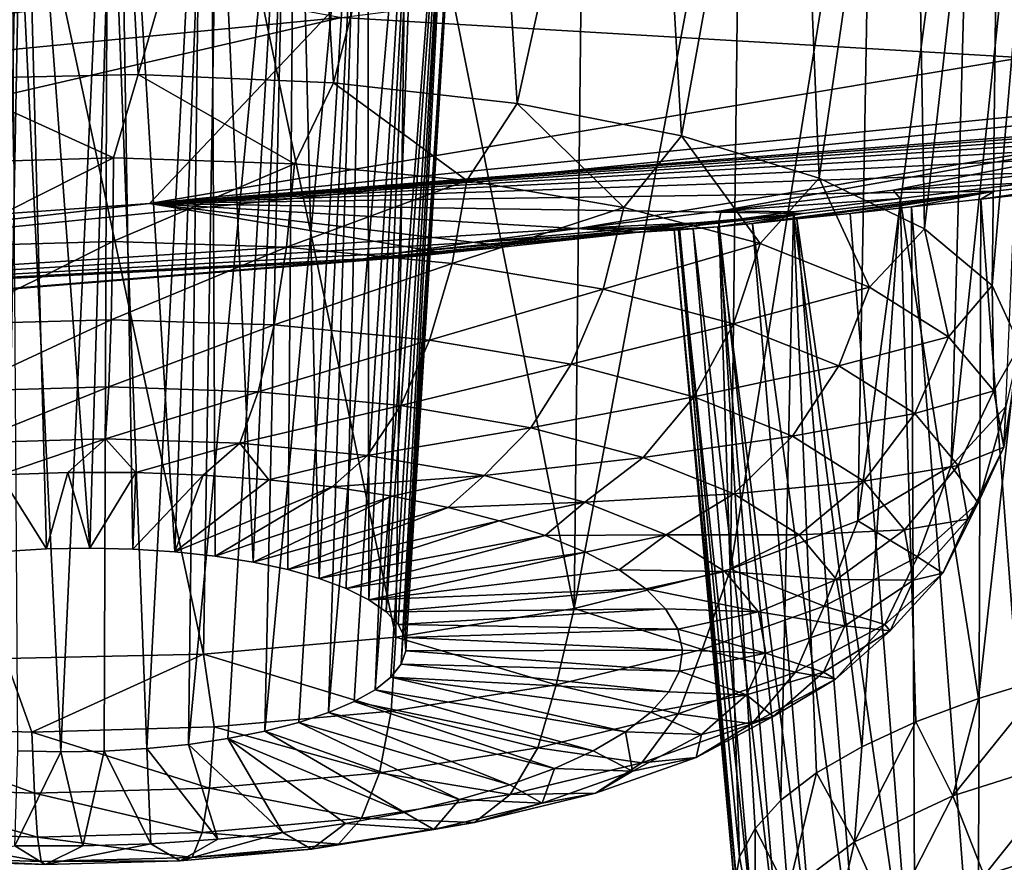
# Model space of a CAD drawing. Header units: metres. Extents: x -92 to 264, y -100 to 50.
# Tile 450 of 656: x 213.08 to 214.57, y -28.15 to -26.88. Entities that reach past the tile are written whole.
import ezdxf

# ---------------------------------------------------------------- set-up
doc = ezdxf.new("R2010")
doc.units = ezdxf.units.M
doc.layers.add('solid_21062050_01', color=7, linetype='CONTINUOUS')

msp = doc.modelspace()

# ---------------------------------------------------------------- linework, layer by layer
at = {"layer": 'solid_21062050_01'}
for points in [[(213.219238, -26.140621, 202.066895), (213.507019, -26.124931, 202.113403), (213.262894, -26.961504, 201.86554)], [(213.507019, -26.124931, 202.113403), (213.558029, -26.974184, 201.916199), (213.262894, -26.961504, 201.86554)], [(213.507019, -26.124931, 202.113403), (213.78067, -26.117603, 202.213898), (213.558029, -26.974184, 201.916199)], [(213.78067, -26.117603, 202.213898), (213.835876, -27.005592, 202.024109), (213.558029, -26.974184, 201.916199)], [(213.78067, -26.117603, 202.213898), (214.031479, -26.118776, 202.364853), (213.835876, -27.005592, 202.024109)], [(214.031479, -26.118776, 202.364853), (214.084305, -27.054358, 202.18454), (213.835876, -27.005592, 202.024109)], [(214.031479, -26.118776, 202.364853), (214.251511, -26.128429, 202.562164), (214.084305, -27.054358, 202.18454)], [(214.251511, -26.128429, 202.562164), (214.292465, -27.118345, 202.390472), (214.084305, -27.054358, 202.18454)], [(214.251511, -26.128429, 202.562164), (214.432846, -26.146442, 202.800995), (214.292465, -27.118345, 202.390472)], [(212.927444, -26.164291, 202.076828), (213.219238, -26.140621, 202.066895), (212.963379, -26.968107, 201.874344)], [(213.219238, -26.140621, 202.066895), (213.262894, -26.961504, 201.86554), (212.963379, -26.968107, 201.874344)], [(214.432846, -26.146442, 202.800995), (214.451233, -27.194761, 202.632935), (214.292465, -27.118345, 202.390472)], [(214.432846, -26.146442, 202.800995), (214.56723, -26.172544, 203.074738), (214.451233, -27.194761, 202.632935)], [(214.56723, -26.172544, 203.074738), (214.55368, -27.280266, 202.901306), (214.451233, -27.194761, 202.632935)], [(214.56723, -26.172544, 203.074738), (214.64624, -26.205732, 203.371307), (214.55368, -27.280266, 202.901306)], [(214.64624, -26.205732, 203.371307), (214.595322, -27.37112, 203.183884), (214.55368, -27.280266, 202.901306)], [(213.372299, -26.261623, 203.006226), (213.231842, -26.267191, 202.966888), (213.31842, -27.682642, 202.634293)], [(213.372299, -26.261623, 203.006226), (213.31842, -27.682642, 202.634293), (213.379364, -27.689245, 202.657074)], [(213.50058, -26.261343, 203.078033), (213.372299, -26.261623, 203.006226), (213.436691, -27.698277, 202.687225)], [(213.372299, -26.261623, 203.006226), (213.379364, -27.689245, 202.657074), (213.436691, -27.698277, 202.687225)], [(213.50058, -26.261343, 203.078033), (213.436691, -27.698277, 202.687225), (213.489426, -27.709579, 202.724228)], [(213.50058, -26.261343, 203.078033), (213.489426, -27.709579, 202.724228), (213.536652, -27.722961, 202.767441)], [(213.609558, -26.266405, 203.178864), (213.50058, -26.261343, 203.078033), (213.536652, -27.722961, 202.767441)], [(213.086899, -26.277718, 202.962006), (212.945587, -26.292645, 202.991852), (213.059875, -27.682087, 202.622543)], [(213.086899, -26.277718, 202.962006), (213.059875, -27.682087, 202.622543), (213.124512, -27.678295, 202.613327)], [(213.231842, -26.267191, 202.966888), (213.086899, -26.277718, 202.962006), (213.189896, -27.677118, 202.612228)], [(213.086899, -26.277718, 202.962006), (213.124512, -27.678295, 202.613327), (213.189896, -27.677118, 202.612228)], [(213.231842, -26.267191, 202.966888), (213.189896, -27.677118, 202.612228), (213.254913, -27.678576, 202.619247)], [(213.231842, -26.267191, 202.966888), (213.254913, -27.678576, 202.619247), (213.31842, -27.682642, 202.634293)], [(213.609558, -26.266405, 203.178864), (213.536652, -27.722961, 202.767441), (213.577576, -27.738194, 202.816132)], [(213.609558, -26.266405, 203.178864), (213.577576, -27.738194, 202.816132), (213.611496, -27.755016, 202.869461)], [(213.692703, -26.276625, 203.303787), (213.609558, -26.266405, 203.178864), (213.611496, -27.755016, 202.869461)], [(213.692703, -26.276625, 203.303787), (213.611496, -27.755016, 202.869461), (213.637833, -27.77314, 202.926529)], [(213.744217, -26.291523, 203.445663), (213.692703, -26.276625, 203.303787), (213.637833, -27.77314, 202.926529)], [(213.744217, -26.291523, 203.445663), (213.637833, -27.77314, 202.926529), (213.656113, -27.792257, 202.986343)], [(213.744217, -26.291523, 203.445663), (213.656113, -27.792257, 202.986343), (213.666061, -27.812037, 203.047897)], [(213.760315, -26.310108, 203.5952), (213.744217, -26.291523, 203.445663), (213.666061, -27.812037, 203.047897)], [(214.624252, -26.287018, 203.976608), (214.491699, -27.552942, 203.742096), (214.574356, -27.463356, 203.468277)], [(214.624252, -26.287018, 203.976608), (214.525192, -26.33182, 204.260406), (214.491699, -27.552942, 203.742096)], [(213.760315, -26.310108, 203.5952), (213.667465, -27.83214, 203.110123), (213.660339, -27.852224, 203.171951)], [(213.740173, -26.331234, 203.742889), (213.760315, -26.310108, 203.5952), (213.660339, -27.852224, 203.171951)], [(213.760315, -26.310108, 203.5952), (213.666061, -27.812037, 203.047897), (213.667465, -27.83214, 203.110123)], [(213.740173, -26.331234, 203.742889), (213.644775, -27.871946, 203.23233), (213.621063, -27.890968, 203.290237)], [(213.685455, -26.353592, 203.879837), (213.740173, -26.331234, 203.742889), (213.621063, -27.890968, 203.290237)], [(213.740173, -26.331234, 203.742889), (213.660339, -27.852224, 203.171951), (213.644775, -27.871946, 203.23233)], [(214.525192, -26.33182, 204.260406), (214.350937, -27.63596, 203.993347), (214.491699, -27.552942, 203.742096)], [(214.525192, -26.33182, 204.260406), (214.37291, -26.377054, 204.516449), (214.350937, -27.63596, 203.993347)], [(213.685455, -26.353592, 203.879837), (213.5896, -27.908966, 203.344666), (213.550919, -27.925632, 203.394699)], [(213.59996, -26.375864, 203.998154), (213.685455, -26.353592, 203.879837), (213.550919, -27.925632, 203.394699)], [(213.685455, -26.353592, 203.879837), (213.621063, -27.890968, 203.290237), (213.5896, -27.908966, 203.344666)], [(218.035568, -26.361462, 223.280487), (213.280258, -27.156483, 220.747574), (217.566208, -26.725294, 219.549896)], [(218.035568, -26.361462, 223.280487), (213.627701, -26.788834, 224.46756), (213.280258, -27.156483, 220.747574)], [(213.59996, -26.375864, 203.998154), (213.505692, -27.94068, 203.439484), (213.454681, -27.953854, 203.478241)], [(213.488968, -26.396822, 204.0914), (213.59996, -26.375864, 203.998154), (213.454681, -27.953854, 203.478241)], [(213.59996, -26.375864, 203.998154), (213.550919, -27.925632, 203.394699), (213.505692, -27.94068, 203.439484)], [(214.37291, -26.377054, 204.516449), (214.158249, -27.708784, 204.211075), (214.350937, -27.63596, 203.993347)], [(214.37291, -26.377054, 204.516449), (214.174026, -26.421064, 204.735214), (214.158249, -27.708784, 204.211075)], [(213.488968, -26.396822, 204.0914), (213.338882, -27.973707, 203.535141), (213.358902, -26.415314, 204.154648)], [(213.488968, -26.396822, 204.0914), (213.398758, -27.964926, 203.5103), (213.338882, -27.973707, 203.535141)], [(213.488968, -26.396822, 204.0914), (213.454681, -27.953854, 203.478241), (213.398758, -27.964926, 203.5103)], [(213.21698, -26.430353, 204.18454), (213.358902, -26.415314, 204.154648), (213.276093, -27.980049, 203.552307)], [(213.276093, -27.980049, 203.552307), (213.358902, -26.415314, 204.154648), (213.338882, -27.973707, 203.535141)], [(214.174026, -26.421064, 204.735214), (213.922058, -27.76823, 204.385727), (214.158249, -27.708784, 204.211075)], [(214.174026, -26.421064, 204.735214), (213.936539, -26.462265, 204.90892), (213.922058, -27.76823, 204.385727)], [(213.070984, -26.441078, 204.179291), (213.21698, -26.430353, 204.18454), (213.146072, -27.985018, 203.562637)], [(213.070984, -26.441078, 204.179291), (213.146072, -27.985018, 203.562637), (213.081055, -27.983561, 203.555603)], [(213.21698, -26.430353, 204.18454), (213.211456, -27.983841, 203.561523), (213.146072, -27.985018, 203.562637)], [(213.21698, -26.430353, 204.18454), (213.276093, -27.980049, 203.552307), (213.211456, -27.983841, 203.561523)], [(209.669693, -26.47348, 228.840378), (209.133423, -27.09605, 225.320892), (213.627701, -26.788834, 224.46756)], [(213.570114, -26.875286, 208.544357), (216.799454, -26.463951, 207.401825), (215.236374, -26.97389, 212.1819)], [(213.936539, -26.462265, 204.90892), (213.669525, -26.499195, 205.031479), (213.922058, -27.76823, 204.385727)], [(213.382813, -26.530535, 205.098541), (213.652664, -27.811703, 204.509705), (213.669525, -26.499195, 205.031479)], [(213.922058, -27.76823, 204.385727), (213.669525, -26.499195, 205.031479), (213.652664, -27.811703, 204.509705)], [(213.382813, -26.530535, 205.098541), (213.086868, -26.555099, 205.107513), (213.361847, -27.837299, 204.577576)], [(213.382813, -26.530535, 205.098541), (213.361847, -27.837299, 204.577576), (213.652664, -27.811703, 204.509705)], [(213.086868, -26.555099, 205.107513), (212.792618, -26.57189, 205.057632), (213.062332, -27.843903, 204.586365)], [(213.086868, -26.555099, 205.107513), (213.062332, -27.843903, 204.586365), (213.361847, -27.837299, 204.577576)], [(212.395126, -26.658216, 205.531113), (213.570114, -26.875286, 208.544357), (210.254135, -27.197971, 209.440643)], [(216.831116, -26.882265, 217.745087), (217.566208, -26.725294, 219.549896), (213.280258, -27.156483, 220.747574)], [(213.627701, -26.788834, 224.46756), (208.903992, -27.466589, 221.608932), (213.280258, -27.156483, 220.747574)], [(213.627701, -26.788834, 224.46756), (209.133423, -27.09605, 225.320892), (208.903992, -27.466589, 221.608932)], [(210.254135, -27.197971, 209.440643), (213.570114, -26.875286, 208.544357), (211.519119, -27.348255, 213.222061)], [(213.570114, -26.875286, 208.544357), (215.236374, -26.97389, 212.1819), (211.519119, -27.348255, 213.222061)], [(216.539017, -26.913368, 217.929352), (216.831116, -26.882265, 217.745087), (213.280258, -27.156483, 220.747574)], [(216.232712, -26.946762, 218.052094), (216.539017, -26.913368, 217.929352), (213.280258, -27.156483, 220.747574)], [(215.910278, -26.982571, 218.121521), (216.232712, -26.946762, 218.052094), (213.280258, -27.156483, 220.747574)], [(213.225815, -27.087557, 201.848694), (212.963379, -26.968107, 201.874344), (213.262894, -26.961504, 201.86554)], [(213.499191, -27.096478, 201.886887), (213.225815, -27.087557, 201.848694), (213.262894, -26.961504, 201.86554)], [(213.499191, -27.096478, 201.886887), (213.262894, -26.961504, 201.86554), (213.558029, -26.974184, 201.916199)], [(213.931, -27.19396, 214.80658), (211.519119, -27.348255, 213.222061), (215.236374, -26.97389, 212.1819)], [(213.225815, -27.087557, 201.848694), (212.950073, -27.095304, 201.861954), (212.963379, -26.968107, 201.874344)], [(213.759674, -27.121725, 201.975067), (213.499191, -27.096478, 201.886887), (213.558029, -26.974184, 201.916199)], [(213.759674, -27.121725, 201.975067), (213.558029, -26.974184, 201.916199), (213.835876, -27.005592, 202.024109)], [(214.144379, -27.167423, 214.530365), (213.931, -27.19396, 214.80658), (215.236374, -26.97389, 212.1819)], [(214.404312, -27.136356, 214.293411), (214.144379, -27.167423, 214.530365), (215.236374, -26.97389, 212.1819)], [(214.695679, -27.102734, 214.10997), (214.404312, -27.136356, 214.293411), (215.236374, -26.97389, 212.1819)], [(215.565796, -27.02153, 218.131821), (215.910278, -26.982571, 218.121521), (213.280258, -27.156483, 220.747574)], [(213.997269, -27.162329, 202.109848), (213.759674, -27.121725, 201.975067), (213.835876, -27.005592, 202.024109)], [(213.997269, -27.162329, 202.109848), (213.835876, -27.005592, 202.024109), (214.084305, -27.054358, 202.18454)], [(215.214462, -27.061813, 218.078598), (215.565796, -27.02153, 218.131821), (213.280258, -27.156483, 220.747574)], [(214.875229, -27.101057, 217.962631), (215.214462, -27.061813, 218.078598), (213.280258, -27.156483, 220.747574)], [(214.202866, -27.216728, 202.286041), (213.997269, -27.162329, 202.109848), (214.084305, -27.054358, 202.18454)], [(214.202866, -27.216728, 202.286041), (214.084305, -27.054358, 202.18454), (214.292465, -27.118345, 202.390472)], [(212.959946, -27.221518, 201.879227), (212.950073, -27.095304, 201.861954), (213.225815, -27.087557, 201.848694)], [(212.959946, -27.221518, 201.879227), (213.225815, -27.087557, 201.848694), (213.224747, -27.214077, 201.866486)], [(213.224747, -27.214077, 201.866486), (213.225815, -27.087557, 201.848694), (213.499191, -27.096478, 201.886887)], [(213.224747, -27.214077, 201.866486), (213.499191, -27.096478, 201.886887), (213.487259, -27.222645, 201.903168)], [(213.487259, -27.222645, 201.903168), (213.499191, -27.096478, 201.886887), (213.759674, -27.121725, 201.975067)], [(214.557083, -27.138006, 217.785294), (214.875229, -27.101057, 217.962631), (213.280258, -27.156483, 220.747574)], [(214.619003, -27.124344, 214.670151), (214.404312, -27.136356, 214.293411), (214.695679, -27.102734, 214.10997)], [(214.536545, -27.149792, 217.023178), (214.875229, -27.101057, 217.962631), (214.557083, -27.138006, 217.785294)], [(214.651199, -27.137077, 217.131058), (214.875229, -27.101057, 217.962631), (214.536545, -27.149792, 217.023178)], [(213.487259, -27.222645, 201.903168), (213.759674, -27.121725, 201.975067), (213.737411, -27.246889, 201.987839)], [(213.737411, -27.246889, 201.987839), (213.759674, -27.121725, 201.975067), (213.997269, -27.162329, 202.109848)], [(214.368515, -27.282833, 202.496872), (214.202866, -27.216728, 202.286041), (214.292465, -27.118345, 202.390472)], [(214.368515, -27.282833, 202.496872), (214.292465, -27.118345, 202.390472), (214.451233, -27.194761, 202.632935)], [(214.414597, -27.148853, 214.879715), (214.404312, -27.136356, 214.293411), (214.619003, -27.124344, 214.670151)], [(214.414597, -27.148853, 214.879715), (214.619003, -27.124344, 214.670151), (214.532852, -27.90428, 214.613754)], [(214.619003, -27.124344, 214.670151), (214.639053, -27.871931, 214.51268), (214.532852, -27.90428, 214.613754)], [(214.267517, -27.171509, 217.548721), (214.557083, -27.138006, 217.785294), (213.280258, -27.156483, 220.747574)], [(214.414597, -27.148853, 214.879715), (214.144379, -27.167423, 214.530365), (214.404312, -27.136356, 214.293411)], [(214.191528, -27.186623, 216.486786), (214.557083, -27.138006, 217.785294), (214.267517, -27.171509, 217.548721)], [(214.258423, -27.179819, 216.633896), (214.557083, -27.138006, 217.785294), (214.191528, -27.186623, 216.486786)], [(214.338913, -27.171322, 216.7733), (214.557083, -27.138006, 217.785294), (214.258423, -27.179819, 216.633896)], [(214.432007, -27.161259, 216.903534), (214.557083, -27.138006, 217.785294), (214.338913, -27.171322, 216.7733)], [(214.536545, -27.149792, 217.023178), (214.557083, -27.138006, 217.785294), (214.432007, -27.161259, 216.903534)], [(214.651199, -27.137077, 217.131058), (214.536545, -27.149792, 217.023178), (214.638077, -28.486586, 216.554077)], [(209.879059, -27.544069, 217.566101), (213.280258, -27.156483, 220.747574), (208.903992, -27.466589, 221.608932)], [(209.879059, -27.544069, 217.566101), (213.726593, -27.231684, 216.699173), (213.280258, -27.156483, 220.747574)], [(214.019363, -27.199823, 217.260223), (214.267517, -27.171509, 217.548721), (213.280258, -27.156483, 220.747574)], [(213.822372, -27.221613, 216.92926), (214.019363, -27.199823, 217.260223), (213.280258, -27.156483, 220.747574)], [(213.726593, -27.231684, 216.699173), (213.822372, -27.221613, 216.92926), (213.280258, -27.156483, 220.747574)], [(214.253281, -27.169107, 215.127319), (214.144379, -27.167423, 214.530365), (214.414597, -27.148853, 214.879715)], [(214.253281, -27.169107, 215.127319), (214.414597, -27.148853, 214.879715), (214.356522, -27.977112, 214.845108)], [(214.414597, -27.148853, 214.879715), (214.438339, -27.939468, 214.724976), (214.356522, -27.977112, 214.845108)], [(214.414597, -27.148853, 214.879715), (214.532852, -27.90428, 214.613754), (214.438339, -27.939468, 214.724976)], [(214.536545, -27.149792, 217.023178), (214.432007, -27.161259, 216.903534), (214.531982, -28.457716, 216.451843)], [(214.536545, -27.149792, 217.023178), (214.531982, -28.457716, 216.451843), (214.638077, -28.486586, 216.554077)], [(213.656967, -27.231012, 215.456055), (214.267517, -27.171509, 217.548721), (214.019363, -27.199823, 217.260223)], [(213.767914, -27.215313, 215.116211), (214.267517, -27.171509, 217.548721), (213.656967, -27.231012, 215.456055)], [(213.737411, -27.246889, 201.987839), (213.997269, -27.162329, 202.109848), (213.965576, -27.285881, 202.117264)], [(214.139099, -27.191645, 216.333771), (214.267517, -27.171509, 217.548721), (213.767914, -27.215313, 215.116211)], [(214.140594, -27.184277, 215.40535), (213.931, -27.19396, 214.80658), (214.144379, -27.167423, 214.530365)], [(213.965576, -27.285881, 202.117264), (213.997269, -27.162329, 202.109848), (214.202866, -27.216728, 202.286041)], [(214.191528, -27.186623, 216.486786), (214.267517, -27.171509, 217.548721), (214.139099, -27.191645, 216.333771)], [(214.140594, -27.184277, 215.40535), (214.144379, -27.167423, 214.530365), (214.253281, -27.169107, 215.127319)], [(214.140594, -27.184277, 215.40535), (214.253281, -27.169107, 215.127319), (214.234436, -28.05809, 215.10675)], [(214.253281, -27.169107, 215.127319), (214.2883, -28.016798, 214.972824), (214.234436, -28.05809, 215.10675)], [(214.253281, -27.169107, 215.127319), (214.356522, -27.977112, 214.845108), (214.2883, -28.016798, 214.972824)], [(214.338913, -27.171322, 216.7733), (214.258423, -27.179819, 216.633896), (214.437561, -28.425625, 216.3396)], [(214.432007, -27.161259, 216.903534), (214.338913, -27.171322, 216.7733), (214.437561, -28.425625, 216.3396)], [(214.432007, -27.161259, 216.903534), (214.437561, -28.425625, 216.3396), (214.531982, -28.457716, 216.451843)], [(214.081375, -27.193548, 215.705658), (213.931, -27.19396, 214.80658), (214.140594, -27.184277, 215.40535)], [(214.081375, -27.193548, 215.705658), (214.140594, -27.184277, 215.40535), (214.171967, -28.143679, 215.387283)], [(214.191528, -27.186623, 216.486786), (214.139099, -27.191645, 216.333771), (214.287766, -28.353209, 216.090118)], [(214.140594, -27.184277, 215.40535), (214.195526, -28.10054, 215.245407), (214.171967, -28.143679, 215.387283)], [(214.140594, -27.184277, 215.40535), (214.234436, -28.05809, 215.10675), (214.195526, -28.10054, 215.245407)], [(214.258423, -27.179819, 216.633896), (214.191528, -27.186623, 216.486786), (214.355865, -28.390661, 216.218597)], [(214.191528, -27.186623, 216.486786), (214.287766, -28.353209, 216.090118), (214.355865, -28.390661, 216.218597)], [(214.258423, -27.179819, 216.633896), (214.355865, -28.390661, 216.218597), (214.437561, -28.425625, 216.3396)], [(213.931, -27.19396, 214.80658), (213.767914, -27.215313, 215.116211), (211.519119, -27.348255, 213.222061)], [(213.603607, -27.240139, 215.817093), (214.019363, -27.199823, 217.260223), (213.822372, -27.221613, 216.92926)], [(213.656967, -27.231012, 215.456055), (214.019363, -27.199823, 217.260223), (213.603607, -27.240139, 215.817093)], [(214.139099, -27.191645, 216.333771), (213.767914, -27.215313, 215.116211), (214.101776, -27.194832, 216.177078)], [(214.079849, -27.196178, 216.018967), (213.767914, -27.215313, 215.116211), (213.931, -27.19396, 214.80658)], [(214.101776, -27.194832, 216.177078), (213.767914, -27.215313, 215.116211), (214.079849, -27.196178, 216.018967)], [(214.073166, -27.195732, 215.861343), (213.931, -27.19396, 214.80658), (214.081375, -27.193548, 215.705658)], [(214.079849, -27.196178, 216.018967), (213.931, -27.19396, 214.80658), (214.073166, -27.195732, 215.861343)], [(214.073166, -27.195732, 215.861343), (214.081375, -27.193548, 215.705658), (214.164047, -28.187035, 215.530807)], [(214.073166, -27.195732, 215.861343), (214.164047, -28.187035, 215.530807), (214.171829, -28.230133, 215.674423)], [(214.079849, -27.196178, 216.018967), (214.073166, -27.195732, 215.861343), (214.171829, -28.230133, 215.674423)], [(214.101776, -27.194832, 216.177078), (214.079849, -27.196178, 216.018967), (214.195251, -28.272503, 215.816544)], [(214.079849, -27.196178, 216.018967), (214.171829, -28.230133, 215.674423), (214.195251, -28.272503, 215.816544)], [(214.081375, -27.193548, 215.705658), (214.171967, -28.143679, 215.387283), (214.164047, -28.187035, 215.530807)], [(214.139099, -27.191645, 216.333771), (214.101776, -27.194832, 216.177078), (214.234039, -28.313679, 215.955612)], [(214.101776, -27.194832, 216.177078), (214.195251, -28.272503, 215.816544), (214.234039, -28.313679, 215.955612)], [(214.139099, -27.191645, 216.333771), (214.234039, -28.313679, 215.955612), (214.287766, -28.353209, 216.090118)], [(214.4879, -27.358101, 202.734253), (214.368515, -27.282833, 202.496872), (214.451233, -27.194761, 202.632935)], [(214.4879, -27.358101, 202.734253), (214.451233, -27.194761, 202.632935), (214.55368, -27.280266, 202.901306)], [(213.767914, -27.215313, 215.116211), (213.656967, -27.231012, 215.456055), (211.519119, -27.348255, 213.222061)], [(212.959946, -27.221518, 201.879227), (213.224747, -27.214077, 201.866486), (212.97374, -27.338932, 201.927673)], [(213.224747, -27.214077, 201.866486), (213.22226, -27.331951, 201.915726), (212.97374, -27.338932, 201.927673)], [(213.224747, -27.214077, 201.866486), (213.487259, -27.222645, 201.903168), (213.22226, -27.331951, 201.915726)], [(213.965576, -27.285881, 202.117264), (214.202866, -27.216728, 202.286041), (214.16301, -27.338121, 202.286469)], [(214.16301, -27.338121, 202.286469), (214.202866, -27.216728, 202.286041), (214.368515, -27.282833, 202.496872)], [(213.684677, -27.235851, 216.567352), (213.726593, -27.231684, 216.699173), (209.879059, -27.544069, 217.566101)], [(213.656967, -27.231012, 215.456055), (213.603607, -27.240139, 215.817093), (211.519119, -27.348255, 213.222061)], [(213.487259, -27.222645, 201.903168), (213.468628, -27.339991, 201.95015), (213.22226, -27.331951, 201.915726)], [(213.487259, -27.222645, 201.903168), (213.737411, -27.246889, 201.987839), (213.468628, -27.339991, 201.95015)], [(213.603607, -27.240139, 215.817093), (213.822372, -27.221613, 216.92926), (213.611603, -27.241978, 216.191376)], [(213.611603, -27.241978, 216.191376), (213.822372, -27.221613, 216.92926), (213.726593, -27.231684, 216.699173)], [(213.611603, -27.241978, 216.191376), (213.726593, -27.231684, 216.699173), (213.684677, -27.235851, 216.567352)], [(213.684677, -27.235851, 216.567352), (209.879059, -27.544069, 217.566101), (211.519119, -27.348255, 213.222061)], [(213.611603, -27.241978, 216.191376), (213.684677, -27.235851, 216.567352), (211.519119, -27.348255, 213.222061)], [(213.603607, -27.240139, 215.817093), (213.611603, -27.241978, 216.191376), (211.519119, -27.348255, 213.222061)], [(213.737411, -27.246889, 201.987839), (213.7034, -27.362745, 202.029617), (213.468628, -27.339991, 201.95015)], [(213.737411, -27.246889, 201.987839), (213.965576, -27.285881, 202.117264), (213.7034, -27.362745, 202.029617)], [(213.965576, -27.285881, 202.117264), (213.917526, -27.39934, 202.151077), (213.7034, -27.362745, 202.029617)], [(213.965576, -27.285881, 202.117264), (214.16301, -27.338121, 202.286469), (213.917526, -27.39934, 202.151077)], [(214.16301, -27.338121, 202.286469), (214.368515, -27.282833, 202.496872), (214.322098, -27.401604, 202.488937)], [(214.322098, -27.401604, 202.488937), (214.368515, -27.282833, 202.496872), (214.4879, -27.358101, 202.734253)], [(214.556412, -27.439642, 202.989059), (214.4879, -27.358101, 202.734253), (214.55368, -27.280266, 202.901306)], [(214.556412, -27.439642, 202.989059), (214.55368, -27.280266, 202.901306), (214.595322, -27.37112, 203.183884)], [(212.97374, -27.338932, 201.927673), (213.22226, -27.331951, 201.915726), (212.99057, -27.439884, 202.004166)], [(213.22226, -27.331951, 201.915726), (213.218521, -27.433479, 201.993195), (212.99057, -27.439884, 202.004166)], [(213.22226, -27.331951, 201.915726), (213.468628, -27.339991, 201.95015), (213.218521, -27.433479, 201.993195)], [(213.468628, -27.339991, 201.95015), (213.444504, -27.440855, 202.02478), (213.218521, -27.433479, 201.993195)], [(213.468628, -27.339991, 201.95015), (213.7034, -27.362745, 202.029617), (213.444504, -27.440855, 202.02478)], [(214.16301, -27.338121, 202.286469), (214.102814, -27.448366, 202.309875), (213.917526, -27.39934, 202.151077)], [(214.16301, -27.338121, 202.286469), (214.322098, -27.401604, 202.488937), (214.102814, -27.448366, 202.309875)], [(213.7034, -27.362745, 202.029617), (213.659851, -27.461727, 202.097672), (213.444504, -27.440855, 202.02478)], [(213.7034, -27.362745, 202.029617), (213.917526, -27.39934, 202.151077), (213.659851, -27.461727, 202.097672)], [(214.322098, -27.401604, 202.488937), (214.4879, -27.358101, 202.734253), (214.436737, -27.473885, 202.716904)], [(214.436737, -27.473885, 202.716904), (214.4879, -27.358101, 202.734253), (214.556412, -27.439642, 202.989059)], [(214.571411, -27.524323, 203.251495), (214.556412, -27.439642, 202.989059), (214.595322, -27.37112, 203.183884)], [(214.571411, -27.524323, 203.251495), (214.595322, -27.37112, 203.183884), (214.574356, -27.463356, 203.468277)], [(213.917526, -27.39934, 202.151077), (213.856262, -27.495293, 202.209091), (213.659851, -27.461727, 202.097672)], [(213.917526, -27.39934, 202.151077), (214.102814, -27.448366, 202.309875), (213.856262, -27.495293, 202.209091)], [(214.322098, -27.401604, 202.488937), (214.252121, -27.507944, 202.499893), (214.102814, -27.448366, 202.309875)], [(214.322098, -27.401604, 202.488937), (214.436737, -27.473885, 202.716904), (214.252121, -27.507944, 202.499893)], [(212.99057, -27.439884, 202.004166), (213.218521, -27.433479, 201.993195), (213.009338, -27.517782, 202.103683)], [(213.218521, -27.433479, 201.993195), (213.213776, -27.512037, 202.093857), (213.009338, -27.517782, 202.103683)], [(213.218521, -27.433479, 201.993195), (213.444504, -27.440855, 202.02478), (213.213776, -27.512037, 202.093857)], [(214.436737, -27.473885, 202.716904), (214.556412, -27.439642, 202.989059), (214.502518, -27.552191, 202.961594)], [(214.502518, -27.552191, 202.961594), (214.556412, -27.439642, 202.989059), (214.571411, -27.524323, 203.251495)], [(213.444504, -27.440855, 202.02478), (213.416473, -27.518652, 202.122177), (213.213776, -27.512037, 202.093857)], [(213.444504, -27.440855, 202.02478), (213.659851, -27.461727, 202.097672), (213.416473, -27.518652, 202.122177)], [(214.102814, -27.448366, 202.309875), (214.026215, -27.540264, 202.354736), (213.856262, -27.495293, 202.209091)], [(214.102814, -27.448366, 202.309875), (214.252121, -27.507944, 202.499893), (214.026215, -27.540264, 202.354736)], [(213.659851, -27.461727, 202.097672), (213.609604, -27.537373, 202.187546), (213.416473, -27.518652, 202.122177)], [(213.659851, -27.461727, 202.097672), (213.856262, -27.495293, 202.209091), (213.609604, -27.537373, 202.187546)], [(214.532318, -27.608887, 203.511475), (214.574356, -27.463356, 203.468277), (214.491699, -27.552942, 203.742096)], [(214.532318, -27.608887, 203.511475), (214.571411, -27.524323, 203.251495), (214.574356, -27.463356, 203.468277)], [(214.436737, -27.473885, 202.716904), (214.359711, -27.575781, 202.713837), (214.252121, -27.507944, 202.499893)], [(214.436737, -27.473885, 202.716904), (214.502518, -27.552191, 202.961594), (214.359711, -27.575781, 202.713837)], [(213.856262, -27.495293, 202.209091), (213.785782, -27.567478, 202.287476), (213.609604, -27.537373, 202.187546)], [(213.856262, -27.495293, 202.209091), (214.026215, -27.540264, 202.354736), (213.785782, -27.567478, 202.287476)], [(213.009338, -27.517782, 202.103683), (213.213776, -27.512037, 202.093857), (213.05426, -27.566118, 202.216339)], [(213.213776, -27.512037, 202.093857), (213.156906, -27.56279, 202.210022), (213.05426, -27.566118, 202.216339)], [(213.213776, -27.512037, 202.093857), (213.259674, -27.563009, 202.214691), (213.156906, -27.56279, 202.210022)], [(213.213776, -27.512037, 202.093857), (213.416473, -27.518652, 202.122177), (213.259674, -27.563009, 202.214691)], [(214.252121, -27.507944, 202.499893), (214.163162, -27.594912, 202.529037), (214.026215, -27.540264, 202.354736)], [(214.252121, -27.507944, 202.499893), (214.359711, -27.575781, 202.713837), (214.163162, -27.594912, 202.529037)], [(213.416473, -27.518652, 202.122177), (213.361298, -27.566774, 202.230286), (213.259674, -27.563009, 202.214691)], [(213.416473, -27.518652, 202.122177), (213.46051, -27.574038, 202.256592), (213.361298, -27.566774, 202.230286)], [(213.416473, -27.518652, 202.122177), (213.609604, -27.537373, 202.187546), (213.46051, -27.574038, 202.256592)], [(214.502518, -27.552191, 202.961594), (214.571411, -27.524323, 203.251495), (214.516922, -27.633509, 203.213608)], [(214.516922, -27.633509, 203.213608), (214.571411, -27.524323, 203.251495), (214.532318, -27.608887, 203.511475)], [(213.609604, -27.537373, 202.187546), (213.55603, -27.584707, 202.293289), (213.46051, -27.574038, 202.256592)], [(213.609604, -27.537373, 202.187546), (213.785782, -27.567478, 202.287476), (213.55603, -27.584707, 202.293289)], [(214.026215, -27.540264, 202.354736), (213.938217, -27.607813, 202.418121), (213.785782, -27.567478, 202.287476)], [(214.026215, -27.540264, 202.354736), (214.163162, -27.594912, 202.529037), (213.938217, -27.607813, 202.418121)], [(214.440659, -27.690084, 203.759003), (214.491699, -27.552942, 203.742096), (214.350937, -27.63596, 203.993347)], [(214.502518, -27.552191, 202.961594), (214.421448, -27.649269, 202.943481), (214.359711, -27.575781, 202.713837)], [(214.502518, -27.552191, 202.961594), (214.516922, -27.633509, 203.213608), (214.421448, -27.649269, 202.943481)], [(214.440659, -27.690084, 203.759003), (214.532318, -27.608887, 203.511475), (214.491699, -27.552942, 203.742096)], [(213.156906, -27.56279, 202.210022), (213.124512, -27.678295, 202.613327), (213.05426, -27.566118, 202.216339)], [(213.05426, -27.566118, 202.216339), (213.124512, -27.678295, 202.613327), (213.059875, -27.682087, 202.622543)], [(213.156906, -27.56279, 202.210022), (213.189896, -27.677118, 202.612228), (213.124512, -27.678295, 202.613327)], [(213.259674, -27.563009, 202.214691), (213.189896, -27.677118, 202.612228), (213.156906, -27.56279, 202.210022)], [(213.259674, -27.563009, 202.214691), (213.254913, -27.678576, 202.619247), (213.189896, -27.677118, 202.612228)], [(213.361298, -27.566774, 202.230286), (213.254913, -27.678576, 202.619247), (213.259674, -27.563009, 202.214691)], [(213.361298, -27.566774, 202.230286), (213.31842, -27.682642, 202.634293), (213.254913, -27.678576, 202.619247)], [(213.46051, -27.574038, 202.256592), (213.31842, -27.682642, 202.634293), (213.361298, -27.566774, 202.230286)], [(213.55603, -27.584707, 202.293289), (213.31842, -27.682642, 202.634293), (213.46051, -27.574038, 202.256592)], [(213.785782, -27.567478, 202.287476), (213.646667, -27.59865, 202.33992), (213.55603, -27.584707, 202.293289)], [(213.785782, -27.567478, 202.287476), (213.731293, -27.61569, 202.395889), (213.646667, -27.59865, 202.33992)], [(213.785782, -27.567478, 202.287476), (213.938217, -27.607813, 202.418121), (213.731293, -27.61569, 202.395889)], [(213.55603, -27.584707, 202.293289), (213.379364, -27.689245, 202.657074), (213.31842, -27.682642, 202.634293)], [(213.646667, -27.59865, 202.33992), (213.379364, -27.689245, 202.657074), (213.55603, -27.584707, 202.293289)], [(214.359711, -27.575781, 202.713837), (214.261856, -27.657135, 202.725281), (214.163162, -27.594912, 202.529037)], [(214.359711, -27.575781, 202.713837), (214.421448, -27.649269, 202.943481), (214.261856, -27.657135, 202.725281)], [(213.646667, -27.59865, 202.33992), (213.436691, -27.698277, 202.687225), (213.379364, -27.689245, 202.657074)], [(213.731293, -27.61569, 202.395889), (213.436691, -27.698277, 202.687225), (213.646667, -27.59865, 202.33992)], [(214.163162, -27.594912, 202.529037), (214.06105, -27.656826, 202.574448), (213.938217, -27.607813, 202.418121)], [(214.163162, -27.594912, 202.529037), (214.261856, -27.657135, 202.725281), (214.06105, -27.656826, 202.574448)], [(213.731293, -27.61569, 202.395889), (213.489426, -27.709579, 202.724228), (213.436691, -27.698277, 202.687225)], [(213.808838, -27.635612, 202.46051), (213.489426, -27.709579, 202.724228), (213.731293, -27.61569, 202.395889)], [(213.938217, -27.607813, 202.418121), (213.808838, -27.635612, 202.46051), (213.731293, -27.61569, 202.395889)], [(213.938217, -27.607813, 202.418121), (213.878326, -27.658167, 202.532944), (213.808838, -27.635612, 202.46051)], [(213.938217, -27.607813, 202.418121), (214.06105, -27.656826, 202.574448), (213.878326, -27.658167, 202.532944)], [(214.479401, -27.714718, 203.463272), (214.532318, -27.608887, 203.511475), (214.440659, -27.690084, 203.759003)], [(214.516922, -27.633509, 203.213608), (214.532318, -27.608887, 203.511475), (214.479401, -27.714718, 203.463272)], [(214.516922, -27.633509, 203.213608), (214.434967, -27.725588, 203.180008), (214.421448, -27.649269, 202.943481)], [(214.516922, -27.633509, 203.213608), (214.479401, -27.714718, 203.463272), (214.434967, -27.725588, 203.180008)], [(213.808838, -27.635612, 202.46051), (213.536652, -27.722961, 202.767441), (213.489426, -27.709579, 202.724228)], [(213.878326, -27.658167, 202.532944), (213.536652, -27.722961, 202.767441), (213.808838, -27.635612, 202.46051)], [(214.299942, -27.764797, 203.984589), (214.350937, -27.63596, 203.993347), (214.158249, -27.708784, 204.211075)], [(214.299942, -27.764797, 203.984589), (214.440659, -27.690084, 203.759003), (214.350937, -27.63596, 203.993347)], [(213.878326, -27.658167, 202.532944), (213.577576, -27.738194, 202.816132), (213.536652, -27.722961, 202.767441)], [(213.938889, -27.683071, 202.612305), (213.577576, -27.738194, 202.816132), (213.878326, -27.658167, 202.532944)], [(214.06105, -27.656826, 202.574448), (213.938889, -27.683071, 202.612305), (213.878326, -27.658167, 202.532944)], [(214.06105, -27.656826, 202.574448), (213.989746, -27.710011, 202.697586), (213.938889, -27.683071, 202.612305)], [(214.06105, -27.656826, 202.574448), (214.149567, -27.712635, 202.750458), (213.989746, -27.710011, 202.697586)], [(214.261856, -27.657135, 202.725281), (214.149567, -27.712635, 202.750458), (214.06105, -27.656826, 202.574448)], [(214.261856, -27.657135, 202.725281), (214.318497, -27.724543, 202.935913), (214.149567, -27.712635, 202.750458)], [(214.421448, -27.649269, 202.943481), (214.318497, -27.724543, 202.935913), (214.261856, -27.657135, 202.725281)], [(214.421448, -27.649269, 202.943481), (214.434967, -27.725588, 203.180008), (214.318497, -27.724543, 202.935913)], [(213.938889, -27.683071, 202.612305), (213.611496, -27.755016, 202.869461), (213.577576, -27.738194, 202.816132)], [(213.989746, -27.710011, 202.697586), (213.611496, -27.755016, 202.869461), (213.938889, -27.683071, 202.612305)], [(214.391373, -27.792694, 203.700989), (214.440659, -27.690084, 203.759003), (214.299942, -27.764797, 203.984589)], [(214.479401, -27.714718, 203.463272), (214.440659, -27.690084, 203.759003), (214.391373, -27.792694, 203.700989)], [(214.030273, -27.738647, 202.787704), (213.611496, -27.755016, 202.869461), (213.989746, -27.710011, 202.697586)], [(214.11557, -27.830154, 204.179535), (214.158249, -27.708784, 204.211075), (213.922058, -27.76823, 204.385727)], [(214.149567, -27.712635, 202.750458), (214.030273, -27.738647, 202.787704), (213.989746, -27.710011, 202.697586)], [(214.149567, -27.712635, 202.750458), (214.200363, -27.773094, 202.939392), (214.030273, -27.738647, 202.787704)], [(214.11557, -27.830154, 204.179535), (214.299942, -27.764797, 203.984589), (214.158249, -27.708784, 204.211075)], [(214.318497, -27.724543, 202.935913), (214.200363, -27.773094, 202.939392), (214.149567, -27.712635, 202.750458)], [(214.479401, -27.714718, 203.463272), (214.391373, -27.792694, 203.700989), (214.39975, -27.801802, 203.414307)], [(214.479401, -27.714718, 203.463272), (214.39975, -27.801802, 203.414307), (214.434967, -27.725588, 203.180008)], [(214.318497, -27.724543, 202.935913), (214.330887, -27.794546, 203.152863), (214.200363, -27.773094, 202.939392)], [(214.434967, -27.725588, 203.180008), (214.330887, -27.794546, 203.152863), (214.318497, -27.724543, 202.935913)], [(214.434967, -27.725588, 203.180008), (214.39975, -27.801802, 203.414307), (214.330887, -27.794546, 203.152863)], [(214.030273, -27.738647, 202.787704), (213.637833, -27.77314, 202.926529), (213.611496, -27.755016, 202.869461)], [(214.059967, -27.76862, 202.881546), (213.637833, -27.77314, 202.926529), (214.030273, -27.738647, 202.787704)], [(214.200363, -27.773094, 202.939392), (214.059967, -27.76862, 202.881546), (214.030273, -27.738647, 202.787704)], [(214.256241, -27.864441, 203.917603), (214.299942, -27.764797, 203.984589), (214.11557, -27.830154, 204.179535)], [(214.391373, -27.792694, 203.700989), (214.299942, -27.764797, 203.984589), (214.256241, -27.864441, 203.917603)], [(214.059967, -27.76862, 202.881546), (213.656113, -27.792257, 202.986343), (213.637833, -27.77314, 202.926529)], [(213.894638, -27.88364, 204.336349), (213.922058, -27.76823, 204.385727), (213.652664, -27.811703, 204.509705)], [(214.078445, -27.799551, 202.977905), (213.656113, -27.792257, 202.986343), (214.059967, -27.76862, 202.881546)], [(213.894638, -27.88364, 204.336349), (214.11557, -27.830154, 204.179535), (213.922058, -27.76823, 204.385727)], [(214.200363, -27.773094, 202.939392), (214.078445, -27.799551, 202.977905), (214.059967, -27.76862, 202.881546)], [(214.200363, -27.773094, 202.939392), (214.211472, -27.83588, 203.133972), (214.078445, -27.799551, 202.977905)], [(214.330887, -27.794546, 203.152863), (214.211472, -27.83588, 203.133972), (214.200363, -27.773094, 202.939392)], [(214.078445, -27.799551, 202.977905), (213.666061, -27.812037, 203.047897), (213.656113, -27.792257, 202.986343)], [(214.330887, -27.794546, 203.152863), (214.298584, -27.864454, 203.367783), (214.211472, -27.83588, 203.133972)], [(214.391373, -27.792694, 203.700989), (214.256241, -27.864441, 203.917603), (214.317139, -27.874983, 203.637405)], [(214.39975, -27.801802, 203.414307), (214.298584, -27.864454, 203.367783), (214.330887, -27.794546, 203.152863)], [(214.391373, -27.792694, 203.700989), (214.317139, -27.874983, 203.637405), (214.39975, -27.801802, 203.414307)], [(213.64563, -27.923204, 204.449036), (213.652664, -27.811703, 204.509705), (213.361847, -27.837299, 204.577576)], [(213.894638, -27.88364, 204.336349), (213.652664, -27.811703, 204.509705), (213.64563, -27.923204, 204.449036)], [(214.08548, -27.831055, 203.075607), (213.666061, -27.812037, 203.047897), (214.078445, -27.799551, 202.977905)], [(214.08548, -27.831055, 203.075607), (213.667465, -27.83214, 203.110123), (213.666061, -27.812037, 203.047897)], [(214.211472, -27.83588, 203.133972), (214.08548, -27.831055, 203.075607), (214.078445, -27.799551, 202.977905)], [(214.39975, -27.801802, 203.414307), (214.317139, -27.874983, 203.637405), (214.298584, -27.864454, 203.367783)], [(213.102371, -27.95507, 204.526505), (213.361847, -27.837299, 204.577576), (213.062332, -27.843903, 204.586365)], [(213.102371, -27.95507, 204.526505), (213.378113, -27.947323, 204.513245), (213.361847, -27.837299, 204.577576)], [(213.378113, -27.947323, 204.513245), (213.64563, -27.923204, 204.449036), (213.361847, -27.837299, 204.577576)], [(214.080963, -27.862732, 203.173386), (213.660339, -27.852224, 203.171951), (213.667465, -27.83214, 203.110123)], [(214.080963, -27.862732, 203.173386), (213.667465, -27.83214, 203.110123), (214.08548, -27.831055, 203.075607)], [(214.079178, -27.927204, 204.104813), (214.11557, -27.830154, 204.179535), (213.894638, -27.88364, 204.336349)], [(214.256241, -27.864441, 203.917603), (214.11557, -27.830154, 204.179535), (214.079178, -27.927204, 204.104813)], [(214.211472, -27.83588, 203.133972), (214.080963, -27.862732, 203.173386), (214.08548, -27.831055, 203.075607)], [(214.211472, -27.83588, 203.133972), (214.182495, -27.898581, 203.326736), (214.080963, -27.862732, 203.173386)], [(214.298584, -27.864454, 203.367783), (214.182495, -27.898581, 203.326736), (214.211472, -27.83588, 203.133972)], [(212.82901, -27.94615, 204.488312), (213.102371, -27.95507, 204.526505), (213.062332, -27.843903, 204.586365)], [(214.064972, -27.894186, 203.27002), (213.644775, -27.871946, 203.23233), (213.660339, -27.852224, 203.171951)], [(214.064972, -27.894186, 203.27002), (213.660339, -27.852224, 203.171951), (214.080963, -27.862732, 203.173386)], [(213.999512, -27.954849, 203.455078), (213.621063, -27.890968, 203.290237), (213.644775, -27.871946, 203.23233)], [(214.03772, -27.925022, 203.364319), (213.644775, -27.871946, 203.23233), (214.064972, -27.894186, 203.27002)], [(213.999512, -27.954849, 203.455078), (213.644775, -27.871946, 203.23233), (214.03772, -27.925022, 203.364319)], [(214.182495, -27.898581, 203.326736), (214.064972, -27.894186, 203.27002), (214.080963, -27.862732, 203.173386)], [(214.256241, -27.864441, 203.917603), (214.079178, -27.927204, 204.104813), (214.190308, -27.942318, 203.840698)], [(214.298584, -27.864454, 203.367783), (214.222809, -27.93158, 203.572418), (214.182495, -27.898581, 203.326736)], [(214.256241, -27.864441, 203.917603), (214.190308, -27.942318, 203.840698), (214.317139, -27.874983, 203.637405)], [(214.317139, -27.874983, 203.637405), (214.222809, -27.93158, 203.572418), (214.298584, -27.864454, 203.367783)], [(214.494522, -28.051115, 214.66095), (214.532852, -27.90428, 214.613754), (214.639053, -27.871931, 214.51268)], [(214.686005, -27.990578, 214.471344), (214.494522, -28.051115, 214.66095), (214.639053, -27.871931, 214.51268)], [(213.86702, -27.978569, 204.255417), (213.894638, -27.88364, 204.336349), (213.64563, -27.923204, 204.449036)], [(214.079178, -27.927204, 204.104813), (213.894638, -27.88364, 204.336349), (213.86702, -27.978569, 204.255417)], [(214.317139, -27.874983, 203.637405), (214.190308, -27.942318, 203.840698), (214.222809, -27.93158, 203.572418)], [(213.950867, -27.983295, 203.541138), (213.5896, -27.908966, 203.344666), (213.621063, -27.890968, 203.290237)], [(213.950867, -27.983295, 203.541138), (213.621063, -27.890968, 203.290237), (213.999512, -27.954849, 203.455078)], [(214.182495, -27.898581, 203.326736), (214.03772, -27.925022, 203.364319), (214.064972, -27.894186, 203.27002)], [(214.182495, -27.898581, 203.326736), (214.114532, -27.958786, 203.510269), (214.03772, -27.925022, 203.364319)], [(214.222809, -27.93158, 203.572418), (214.114532, -27.958786, 203.510269), (214.182495, -27.898581, 203.326736)], [(213.892365, -28.01, 203.62146), (213.550919, -27.925632, 203.394699), (213.5896, -27.908966, 203.344666)], [(213.892365, -28.01, 203.62146), (213.5896, -27.908966, 203.344666), (213.950867, -27.983295, 203.541138)], [(214.494522, -28.051115, 214.66095), (214.438339, -27.939468, 214.724976), (214.532852, -27.90428, 214.613754)], [(213.627884, -28.016562, 204.363632), (213.64563, -27.923204, 204.449036), (213.378113, -27.947323, 204.513245)], [(213.824753, -28.03463, 203.694992), (213.505692, -27.94068, 203.439484), (213.550919, -27.925632, 203.394699)], [(213.824753, -28.03463, 203.694992), (213.550919, -27.925632, 203.394699), (213.892365, -28.01, 203.62146)], [(213.86702, -27.978569, 204.255417), (213.64563, -27.923204, 204.449036), (213.627884, -28.016562, 204.363632)], [(214.079178, -27.927204, 204.104813), (213.86702, -27.978569, 204.255417), (214.024155, -28.001221, 204.016403)], [(214.114532, -27.958786, 203.510269), (213.999512, -27.954849, 203.455078), (214.03772, -27.925022, 203.364319)], [(214.079178, -27.927204, 204.104813), (214.024155, -28.001221, 204.016403), (214.190308, -27.942318, 203.840698)], [(214.222809, -27.93158, 203.572418), (214.106476, -27.993343, 203.758896), (214.114532, -27.958786, 203.510269)], [(214.190308, -27.942318, 203.840698), (214.106476, -27.993343, 203.758896), (214.222809, -27.93158, 203.572418)], [(213.106201, -28.047163, 204.438019), (213.102371, -27.95507, 204.526505), (212.82901, -27.94615, 204.488312)], [(213.106201, -28.047163, 204.438019), (212.82901, -27.94615, 204.488312), (212.843674, -28.038595, 204.401337)], [(213.748901, -28.056873, 203.760834), (213.454681, -27.953854, 203.478241), (213.505692, -27.94068, 203.439484)], [(213.748901, -28.056873, 203.760834), (213.505692, -27.94068, 203.439484), (213.824753, -28.03463, 203.694992)], [(214.190308, -27.942318, 203.840698), (214.024155, -28.001221, 204.016403), (214.106476, -27.993343, 203.758896)], [(214.345535, -28.120621, 214.882889), (214.356522, -27.977112, 214.845108), (214.438339, -27.939468, 214.724976)], [(214.494522, -28.051115, 214.66095), (214.345535, -28.120621, 214.882889), (214.438339, -27.939468, 214.724976)], [(213.370987, -28.039722, 204.425278), (213.378113, -27.947323, 204.513245), (213.102371, -27.95507, 204.526505)], [(213.370987, -28.039722, 204.425278), (213.102371, -27.95507, 204.526505), (213.106201, -28.047163, 204.438019)], [(213.370987, -28.039722, 204.425278), (213.627884, -28.016562, 204.363632), (213.378113, -27.947323, 204.513245)], [(213.665726, -28.076452, 203.818161), (213.398758, -27.964926, 203.5103), (213.454681, -27.953854, 203.478241)], [(213.665726, -28.076452, 203.818161), (213.454681, -27.953854, 203.478241), (213.748901, -28.056873, 203.760834)], [(214.010193, -28.014183, 203.677521), (213.950867, -27.983295, 203.541138), (213.999512, -27.954849, 203.455078)], [(214.114532, -27.958786, 203.510269), (214.010193, -28.014183, 203.677521), (213.999512, -27.954849, 203.455078)], [(214.106476, -27.993343, 203.758896), (214.010193, -28.014183, 203.677521), (214.114532, -27.958786, 203.510269)], [(213.383255, -28.116922, 203.932343), (213.276093, -27.980049, 203.552307), (213.338882, -27.973707, 203.535141)], [(213.48175, -28.106667, 203.904449), (213.338882, -27.973707, 203.535141), (213.398758, -27.964926, 203.5103)], [(213.48175, -28.106667, 203.904449), (213.383255, -28.116922, 203.932343), (213.338882, -27.973707, 203.535141)], [(213.576309, -28.093121, 203.866226), (213.48175, -28.106667, 203.904449), (213.398758, -27.964926, 203.5103)], [(213.576309, -28.093121, 203.866226), (213.398758, -27.964926, 203.5103), (213.665726, -28.076452, 203.818161)], [(213.07663, -28.126865, 203.951187), (213.081055, -27.983561, 203.555603), (213.146072, -27.985018, 203.562637)], [(213.179413, -28.127087, 203.955856), (213.07663, -28.126865, 203.951187), (213.146072, -27.985018, 203.562637)], [(213.179413, -28.127087, 203.955856), (213.146072, -27.985018, 203.562637), (213.211456, -27.983841, 203.561523)], [(213.282043, -28.123756, 203.949554), (213.179413, -28.127087, 203.955856), (213.211456, -27.983841, 203.561523)], [(213.282043, -28.123756, 203.949554), (213.211456, -27.983841, 203.561523), (213.276093, -27.980049, 203.552307)], [(213.383255, -28.116922, 203.932343), (213.282043, -28.123756, 203.949554), (213.276093, -27.980049, 203.552307)], [(213.86702, -27.978569, 204.255417), (213.627884, -28.016562, 204.363632), (213.825027, -28.049427, 204.157745)], [(213.86702, -27.978569, 204.255417), (213.825027, -28.049427, 204.157745), (214.024155, -28.001221, 204.016403)], [(214.010193, -28.014183, 203.677521), (213.892365, -28.01, 203.62146), (213.950867, -27.983295, 203.541138)], [(214.345535, -28.120621, 214.882889), (214.2883, -28.016798, 214.972824), (214.356522, -27.977112, 214.845108)], [(214.541473, -28.171801, 214.661667), (214.494522, -28.051115, 214.66095), (214.686005, -27.990578, 214.471344)], [(214.541473, -28.171801, 214.661667), (214.686005, -27.990578, 214.471344), (214.725189, -28.113724, 214.479767)], [(214.024155, -28.001221, 204.016403), (213.825027, -28.049427, 204.157745), (213.954056, -28.047371, 203.920059)], [(214.106476, -27.993343, 203.758896), (213.954056, -28.047371, 203.920059), (214.010193, -28.014183, 203.677521)], [(214.024155, -28.001221, 204.016403), (213.954056, -28.047371, 203.920059), (214.106476, -27.993343, 203.758896)], [(213.370987, -28.039722, 204.425278), (213.600616, -28.085083, 204.259293), (213.627884, -28.016562, 204.363632)], [(213.825027, -28.049427, 204.157745), (213.627884, -28.016562, 204.363632), (213.600616, -28.085083, 204.259293)], [(213.873489, -28.062641, 203.822067), (213.824753, -28.03463, 203.694992), (213.892365, -28.01, 203.62146)], [(214.010193, -28.014183, 203.677521), (213.873489, -28.062641, 203.822067), (213.892365, -28.01, 203.62146)], [(213.954056, -28.047371, 203.920059), (213.873489, -28.062641, 203.822067), (214.010193, -28.014183, 203.677521)], [(214.244766, -28.196423, 215.128616), (214.234436, -28.05809, 215.10675), (214.2883, -28.016798, 214.972824)], [(214.345535, -28.120621, 214.882889), (214.244766, -28.196423, 215.128616), (214.2883, -28.016798, 214.972824)], [(213.873489, -28.062641, 203.822067), (213.748901, -28.056873, 203.760834), (213.824753, -28.03463, 203.694992)], [(212.843674, -28.038595, 204.401337), (212.864624, -28.105762, 204.294693), (213.111008, -28.113802, 204.329102)], [(213.106201, -28.047163, 204.438019), (212.843674, -28.038595, 204.401337), (213.111008, -28.113802, 204.329102)], [(213.370987, -28.039722, 204.425278), (213.106201, -28.047163, 204.438019), (213.359512, -28.106821, 204.317154)], [(213.106201, -28.047163, 204.438019), (213.111008, -28.113802, 204.329102), (213.359512, -28.106821, 204.317154)], [(213.370987, -28.039722, 204.425278), (213.359512, -28.106821, 204.317154), (213.600616, -28.085083, 204.259293)], [(213.825027, -28.049427, 204.157745), (213.600616, -28.085083, 204.259293), (213.771423, -28.091589, 204.049698)], [(213.954056, -28.047371, 203.920059), (213.771423, -28.091589, 204.049698), (213.873489, -28.062641, 203.822067)], [(213.825027, -28.049427, 204.157745), (213.771423, -28.091589, 204.049698), (213.954056, -28.047371, 203.920059)], [(213.709686, -28.102301, 203.938354), (213.665726, -28.076452, 203.818161), (213.748901, -28.056873, 203.760834)], [(213.873489, -28.062641, 203.822067), (213.709686, -28.102301, 203.938354), (213.748901, -28.056873, 203.760834)], [(213.771423, -28.091589, 204.049698), (213.709686, -28.102301, 203.938354), (213.873489, -28.062641, 203.822067)], [(214.244766, -28.196423, 215.128616), (214.195526, -28.10054, 215.245407), (214.234436, -28.05809, 215.10675)], [(214.398544, -28.238482, 214.874588), (214.345535, -28.120621, 214.882889), (214.494522, -28.051115, 214.66095)], [(214.398544, -28.238482, 214.874588), (214.494522, -28.051115, 214.66095), (214.541473, -28.171801, 214.661667)], [(213.709686, -28.102301, 203.938354), (213.576309, -28.093121, 203.866226), (213.665726, -28.076452, 203.818161)], [(213.359512, -28.106821, 204.317154), (213.565567, -28.124294, 204.142853), (213.600616, -28.085083, 204.259293)], [(213.576309, -28.093121, 203.866226), (213.525055, -28.131636, 204.021896), (213.48175, -28.106667, 203.904449)], [(213.709686, -28.102301, 203.938354), (213.525055, -28.131636, 204.021896), (213.576309, -28.093121, 203.866226)], [(213.771423, -28.091589, 204.049698), (213.600616, -28.085083, 204.259293), (213.565567, -28.124294, 204.142853)], [(213.771423, -28.091589, 204.049698), (213.565567, -28.124294, 204.142853), (213.709686, -28.102301, 203.938354)], [(212.864624, -28.105762, 204.294693), (212.890488, -28.143263, 204.175308), (213.11647, -28.150639, 204.206894)], [(213.111008, -28.113802, 204.329102), (212.864624, -28.105762, 204.294693), (213.11647, -28.150639, 204.206894)], [(213.359512, -28.106821, 204.317154), (213.111008, -28.113802, 204.329102), (213.344421, -28.144234, 204.195923)], [(213.326706, -28.149519, 204.069504), (213.383255, -28.116922, 203.932343), (213.48175, -28.106667, 203.904449)], [(213.525055, -28.131636, 204.021896), (213.326706, -28.149519, 204.069504), (213.48175, -28.106667, 203.904449)], [(213.359512, -28.106821, 204.317154), (213.344421, -28.144234, 204.195923), (213.565567, -28.124294, 204.142853)], [(213.709686, -28.102301, 203.938354), (213.565567, -28.124294, 204.142853), (213.525055, -28.131636, 204.021896)], [(214.196091, -28.275608, 215.388702), (214.171967, -28.143679, 215.387283), (214.195526, -28.10054, 215.245407)], [(214.244766, -28.196423, 215.128616), (214.196091, -28.275608, 215.388702), (214.195526, -28.10054, 215.245407)], [(213.111008, -28.113802, 204.329102), (213.11647, -28.150639, 204.206894), (213.344421, -28.144234, 204.195923)], [(213.122253, -28.155264, 204.07933), (213.179413, -28.127087, 203.955856), (213.282043, -28.123756, 203.949554)], [(213.326706, -28.149519, 204.069504), (213.122253, -28.155264, 204.07933), (213.282043, -28.123756, 203.949554)], [(213.326706, -28.149519, 204.069504), (213.282043, -28.123756, 203.949554), (213.383255, -28.116922, 203.932343)], [(213.344421, -28.144234, 204.195923), (213.525055, -28.131636, 204.021896), (213.565567, -28.124294, 204.142853)], [(214.301865, -28.311201, 215.110321), (214.244766, -28.196423, 215.128616), (214.345535, -28.120621, 214.882889)], [(214.301865, -28.311201, 215.110321), (214.345535, -28.120621, 214.882889), (214.398544, -28.238482, 214.874588)], [(214.541473, -28.171801, 214.661667), (214.725189, -28.113724, 214.479767), (214.610016, -28.279297, 214.684418)], [(213.122253, -28.155264, 204.07933), (212.919556, -28.148647, 204.05101), (213.07663, -28.126865, 203.951187)], [(213.122253, -28.155264, 204.07933), (213.07663, -28.126865, 203.951187), (213.179413, -28.127087, 203.955856)], [(213.344421, -28.144234, 204.195923), (213.326706, -28.149519, 204.069504), (213.525055, -28.131636, 204.021896)], [(212.890488, -28.143263, 204.175308), (212.919556, -28.148647, 204.05101), (213.122253, -28.155264, 204.07933)], [(213.11647, -28.150639, 204.206894), (212.890488, -28.143263, 204.175308), (213.122253, -28.155264, 204.07933)], [(213.344421, -28.144234, 204.195923), (213.11647, -28.150639, 204.206894), (213.326706, -28.149519, 204.069504)], [(213.11647, -28.150639, 204.206894), (213.122253, -28.155264, 204.07933), (213.326706, -28.149519, 204.069504)], [(214.196091, -28.275608, 215.388702), (214.164047, -28.187035, 215.530807), (214.171967, -28.143679, 215.387283)]]:
    msp.add_3dface(points, dxfattribs=at)

doc.saveas('drawing.dxf')
